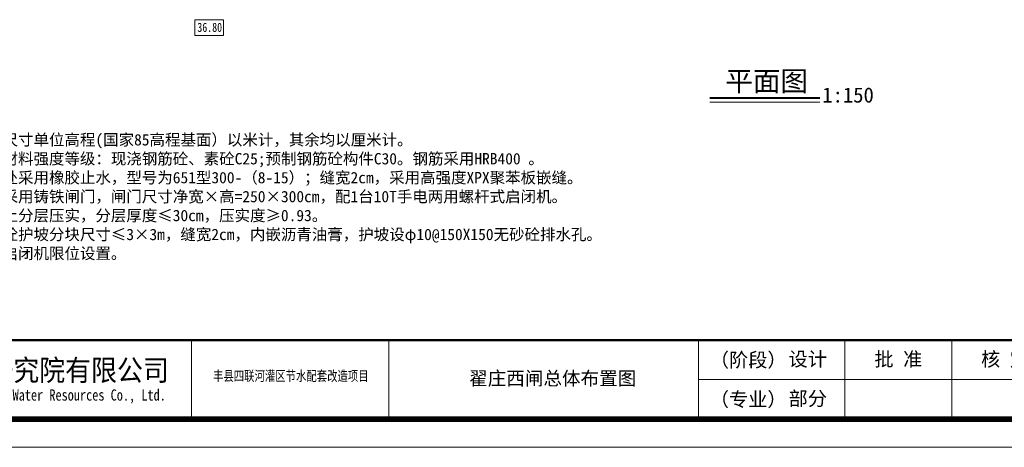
# Model space of a CAD drawing. Extents: x -27255 to 1448651, y 31034 to 8081248.
# Tile 260 of 580: x 583179 to 583483, y 3864706 to 3864838. Entities that reach past the tile are written whole.
import ezdxf
from ezdxf.enums import TextEntityAlignment as Align

# ---------------------------------------------------------------- set-up
doc = ezdxf.new("R2010")
doc.units = 0
doc.layers.get('0').update_dxf_attribs({"linetype": 'CONTINUOUS'})
for name, color, linetype, lineweight in [('0.09标注线', 3, 'CONTINUOUS', 9), ('0.13填充', 8, 'CONTINUOUS', 9), ('0.13文字', 3, 'CONTINUOUS', 13), ('图框', 7, 'CONTINUOUS', 20), ('地涵轮廓线', 130, 'CONTINUOUS', 35), ('文字', 7, 'CONTINUOUS', 15)]:
    doc.layers.add(name, color=color, linetype=linetype, lineweight=lineweight)
doc.styles.add('-仿宋_GB2312', font='FangSong_GB2312.ttf')
doc.styles.add('LYJFS', font='times.ttf', dxfattribs={"width": 0.7})
doc.styles.add('宋体', font='FangSong_GB2312.ttf')

# ---------------------------------------------------------------- blocks, each defined once
blk = doc.blocks.new('d4trtg')
for p, q in [((655049.2, 3899795.5), (655049.2, 3899655.4)), ((655399.4, 3899795.5), (655399.4, 3899655.4)), ((655949.8, 3899795.5), (655949.8, 3899655.4)), ((656210, 3899795.5), (656210, 3899655.4)), ((656400.1, 3899795.5), (656400.1, 3899655.4))]:
    blk.add_line(p, q)
at = {"lineweight": 0}
for p, q in [((658021.2, 3899725.4), (655949.8, 3899725.4)), ((658071.2, 3899605.3), (653868.4, 3899605.3))]:
    blk.add_line(p, q, dxfattribs=at)
at = {"lineweight": 0, "const_width": 10}
blk.add_lwpolyline([(654118.6, 3902527.3), (658021.2, 3902527.3), (658021.2, 3899655.4), (654118.6, 3899655.4)], close=True, dxfattribs=at)
at = {"lineweight": 0, "const_width": 4}
blk.add_lwpolyline([(658021.2, 3899795.5), (654118.6, 3899795.5)], dxfattribs=at)
at = {"style": '宋体'}
for s, height, width, p in [('江苏省水利勘测设计研究院有限公司', 37.525, 0.9, (654640.2, 3899742.9)), ('丰县四联河灌区节水配套改造项目', 18.012, 0.75, (655225.5, 3899732.3)), ('Jiangsu Surveying and Design Institute of Water Resources Co., Ltd.', 20.014, 0.8, (654638.5, 3899695.5))]:
    blk.add_text(s, height=height, dxfattribs=dict(at, width=width)).set_placement(p, align=Align.MIDDLE)
at = {"style": 'LYJFS'}
for s, p in [('（阶段）', (656038.2, 3899760.4)), ('（专业）', (656038.2, 3899690.4))]:
    blk.add_text(s, height=25.02, dxfattribs=at).set_placement(p, align=Align.MIDDLE_CENTER)
at = {"char_height": 25.02, "attachment_point": 5, "style": '宋体'}
for s, insert in [('设计', (656144, 3899760.4)), ('批 准', (656305, 3899760.4)), ('核 定', (656494.6, 3899760.2)), ('部分', (656144, 3899690.4))]:
    blk.add_mtext(s, dxfattribs=dict(at, insert=insert))

msp = doc.modelspace()

# ---------------------------------------------------------------- linework, layer by layer
at = {"layer": '0.09标注线', "elevation": 0}
msp.add_lwpolyline([(583241.79033, 3864837.59006), (583232.89784, 3864837.59006), (583232.89784, 3864832.83637), (583241.79033, 3864832.83637)], close=True, dxfattribs=at)
at = {"layer": '0.13填充', "lineweight": 40, "ltscale": 0.005}
msp.add_line((583391.7657, 3864813.61678, 3.96792), (583425.69767, 3864813.61678, 3.96792), dxfattribs=at)
at = {"layer": '0.13填充', "ltscale": 0.005}
msp.add_line((583391.7657, 3864812.30193, 3.96792), (583425.69767, 3864812.30193, 3.96792), dxfattribs=at)

# ---------------------------------------------------------------- block references
at = {"layer": '图框', "xscale": 0.1736437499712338, "yscale": 0.1736437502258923, "zscale": 0.1736437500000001}
msp.add_blockref('d4trtg', (469486.70868, 3187563.81514), dxfattribs=at)

# ---------------------------------------------------------------- texts
at = {"layer": '0.09标注线', "style": '-仿宋_GB2312', "width": 0.8}
msp.add_text('36.80', height=2.8, dxfattribs=at).set_placement((583233.6851, 3864833.92903))
at = {"layer": '0.13文字', "linetype": 'Continuous', "lineweight": 13, "insert": (583311.82681, 3864729.25209), "char_height": 4.2, "width": 79.993311, "attachment_point": 1, "style": 'LYJFS'}
msp.add_mtext('{\\fFangSong_GB2312|b0|i0|c134|p49;\\W1;  翟庄西闸总体布置图}', dxfattribs=at)
at = {"layer": '地涵轮廓线', "lineweight": 9, "insert": (583144.97748, 3864808.26101, 2.41127), "char_height": 3.5, "width": 390.2812784, "attachment_point": 1, "style": '-仿宋_GB2312'}
msp.add_mtext('{\\C7;说明：\\P     1、本图尺寸单位高程(国家85高程基面）以米计，其余均以厘米计。\\P     2、主要材料强度等级：现浇钢筋砼、素砼C25;预制钢筋砼构件C30。钢筋采用HRB400 。\\P     3、分缝处采用橡胶止水，型号为651型300-（8-15）；缝宽2cm，采用高强度XPX聚苯板嵌缝。\\P     4、本闸采用铸铁闸门，闸门尺寸净宽×高=250×300cm，配1台10T手电两用螺杆式启闭机。\\P     5、回填土分层压实，分层厚度≤30cm，压实度≥0.93。\\P     6、现浇砼护坡分块尺寸≤3×3m，缝宽2cm，内嵌沥青油膏，护坡设φ10@150X150无砂砼排水孔。\\P     7、增设启闭机限位设置。}', dxfattribs=at)
at = {"layer": '文字', "color": 7, "attachment_point": 1, "style": '-仿宋_GB2312'}
for s, insert, char_height, width in [('平面图', (583396.58318, 3864821.86992, 3.96792), 6.24, 59.3014003), ('1:150', (583426.48168, 3864816.81156, 3.96792), 4.68, 16.0516939)]:
    msp.add_mtext(s, dxfattribs=dict(at, insert=insert, char_height=char_height, width=width))

doc.saveas('drawing.dxf')
